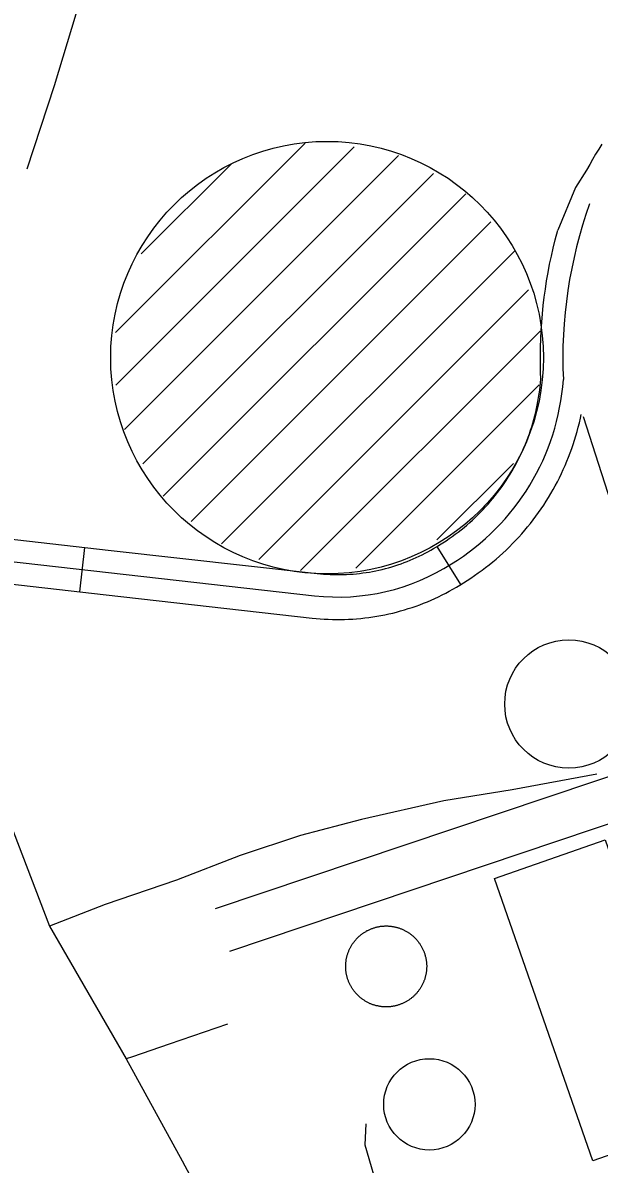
# Model space of a CAD drawing. Extents: x 3250478 to 3288318, y 788638 to 816472.
# Drawn here: x 3268442 to 3268827, y 808353 to 809116 of the extents above; entities that cross this region are included whole.
import ezdxf

# ---------------------------------------------------------------- set-up
doc = ezdxf.new("R2010")
doc.units = 0
for name, color, linetype in [('V-BLDG-OTLN', 7, 'Continuous'), ('V-DOMW-TANK', 7, 'Continuous'), ('V-ROAD-CNTR', 7, 'Continuous'), ('V-TOPO-SHOR', 7, 'Continuous')]:
    doc.layers.add(name, color=color, linetype=linetype)

msp = doc.modelspace()

# ---------------------------------------------------------------- linework, layer by layer
at = {"layer": 'V-BLDG-OTLN'}
msp.add_lwpolyline([(3268823.13, 808355.03), (3268757.55, 808543.83), (3268831.53, 808569.53), (3268897.11, 808380.73)], close=True, dxfattribs=at)
at = {"layer": 'V-DOMW-TANK'}
for p, q in [((3268504.19, 808908.88), (3268630.88, 809035.57)), ((3268504.38, 808873.72), (3268663.77, 809033.1)), ((3268510.14, 808844.12), (3268693.3, 809027.28)), ((3268521.36, 808961.41), (3268581.74, 809021.79)), ((3268522.39, 808821.01), (3268716.72, 809015.34)), ((3268536.1, 808799.37), (3268738.35, 809001.62)), ((3268554.65, 808782.56), (3268755, 808982.91)), ((3268575.03, 808767.59), (3268770.75, 808963.31)), ((3268599.98, 808757.19), (3268780.31, 808937.51)), ((3268627.88, 808749.73), (3268788.03, 808909.88)), ((3268664.75, 808751.25), (3268787.39, 808873.88)), ((3268719.01, 808770.15), (3268770.09, 808821.23))]:
    msp.add_line(p, q, dxfattribs=at)
for points in [[(3268668.47, 808506.32), (3268668.85, 808506.61), (3268669.22, 808506.89), (3268669.61, 808507.16), (3268670, 808507.43), (3268670.4, 808507.69), (3268670.79, 808507.94), (3268671.2, 808508.19), (3268671.6, 808508.43), (3268672.02, 808508.66), (3268672.43, 808508.88), (3268672.85, 808509.1), (3268673.27, 808509.31), (3268673.7, 808509.52), (3268674.13, 808509.71), (3268674.56, 808509.9), (3268675, 808510.08), (3268675.44, 808510.25), (3268675.88, 808510.41), (3268676.33, 808510.57), (3268676.78, 808510.72), (3268677.23, 808510.86), (3268677.68, 808511), (3268678.14, 808511.12), (3268678.6, 808511.24), (3268679.05, 808511.35), (3268679.52, 808511.45), (3268679.98, 808511.54), (3268680.44, 808511.63), (3268680.91, 808511.7), (3268681.38, 808511.78), (3268681.85, 808511.83), (3268682.31, 808511.89), (3268682.79, 808511.93), (3268683.26, 808511.97), (3268683.73, 808511.99), (3268684.2, 808512.02), (3268684.67, 808512.03), (3268685.15, 808512.03), (3268685.62, 808512.03), (3268686.09, 808512.01), (3268686.56, 808511.99), (3268687.03, 808511.96), (3268687.5, 808511.93), (3268687.97, 808511.88), (3268688.44, 808511.82), (3268688.91, 808511.76), (3268689.38, 808511.69), (3268689.84, 808511.61), (3268690.31, 808511.52), (3268690.77, 808511.43), (3268691.23, 808511.33), (3268691.69, 808511.21), (3268692.15, 808511.1), (3268692.6, 808510.97), (3268693.06, 808510.83), (3268693.51, 808510.69), (3268693.95, 808510.54), (3268694.4, 808510.38), (3268694.84, 808510.21), (3268695.28, 808510.04), (3268695.72, 808509.86), (3268696.15, 808509.67), (3268696.58, 808509.47), (3268697, 808509.27), (3268697.43, 808509.06), (3268697.85, 808508.84), (3268698.26, 808508.61), (3268698.67, 808508.38), (3268699.08, 808508.14), (3268699.48, 808507.89), (3268699.88, 808507.64), (3268700.27, 808507.38), (3268700.66, 808507.11), (3268701.05, 808506.83), (3268701.43, 808506.55), (3268701.8, 808506.26), (3268702.17, 808505.97), (3268702.53, 808505.67), (3268702.89, 808505.36), (3268703.24, 808505.04), (3268703.59, 808504.72), (3268703.93, 808504.4), (3268704.27, 808504.07), (3268704.6, 808503.73), (3268704.93, 808503.39), (3268705.24, 808503.04), (3268705.56, 808502.68), (3268705.86, 808502.32), (3268706.16, 808501.96), (3268706.46, 808501.59), (3268706.74, 808501.21), (3268707.02, 808500.83), (3268707.3, 808500.45), (3268707.56, 808500.06), (3268707.82, 808499.66), (3268708.08, 808499.27), (3268708.32, 808498.86), (3268708.56, 808498.45), (3268708.79, 808498.04), (3268709.02, 808497.63)], [(3268666.95, 808464.88), (3268666.6, 808465.2), (3268666.26, 808465.53), (3268665.92, 808465.86), (3268665.59, 808466.2), (3268665.27, 808466.54), (3268664.95, 808466.89), (3268664.64, 808467.24), (3268664.33, 808467.6), (3268664.03, 808467.97), (3268663.73, 808468.34), (3268663.45, 808468.71), (3268663.17, 808469.09), (3268662.9, 808469.48), (3268662.63, 808469.87), (3268662.37, 808470.26), (3268662.12, 808470.66), (3268661.87, 808471.06), (3268661.63, 808471.47), (3268661.4, 808471.88), (3268661.17, 808472.3), (3268660.96, 808472.72), (3268660.75, 808473.14), (3268660.54, 808473.57), (3268660.35, 808474), (3268660.16, 808474.43), (3268659.98, 808474.87), (3268659.81, 808475.31), (3268659.64, 808475.75), (3268659.49, 808476.2), (3268659.34, 808476.65), (3268659.2, 808477.09), (3268659.06, 808477.55), (3268658.94, 808478), (3268658.82, 808478.46), (3268658.71, 808478.92), (3268658.61, 808479.38), (3268658.52, 808479.85), (3268658.43, 808480.31), (3268658.35, 808480.78), (3268658.29, 808481.24), (3268658.22, 808481.71), (3268658.17, 808482.18), (3268658.13, 808482.65), (3268658.09, 808483.12), (3268658.06, 808483.6), (3268658.04, 808484.07), (3268658.03, 808484.54), (3268658.03, 808485.01), (3268658.03, 808485.48), (3268658.05, 808485.96), (3268658.07, 808486.43), (3268658.1, 808486.9), (3268658.14, 808487.37), (3268658.18, 808487.84), (3268658.24, 808488.31), (3268658.3, 808488.78), (3268658.37, 808489.25), (3268658.45, 808489.71), (3268658.54, 808490.18), (3268658.63, 808490.64), (3268658.73, 808491.1), (3268658.85, 808491.56), (3268658.96, 808492.02), (3268659.09, 808492.47), (3268659.23, 808492.92), (3268659.37, 808493.38), (3268659.52, 808493.82), (3268659.68, 808494.27), (3268659.84, 808494.71), (3268660.02, 808495.15), (3268660.2, 808495.58), (3268660.39, 808496.02), (3268660.58, 808496.45), (3268660.79, 808496.87), (3268661, 808497.3), (3268661.22, 808497.71), (3268661.45, 808498.13), (3268661.68, 808498.54), (3268661.92, 808498.95), (3268662.17, 808499.35), (3268662.42, 808499.75), (3268662.68, 808500.14), (3268662.95, 808500.53), (3268663.23, 808500.91), (3268663.51, 808501.29), (3268663.8, 808501.67), (3268664.09, 808502.04), (3268664.39, 808502.4), (3268664.7, 808502.76), (3268665.01, 808503.11), (3268665.33, 808503.46), (3268665.66, 808503.8), (3268665.99, 808504.14), (3268666.33, 808504.47), (3268666.67, 808504.79), (3268667.02, 808505.11), (3268667.38, 808505.42), (3268667.73, 808505.73), (3268668.1, 808506.03), (3268668.47, 808506.32)], [(3268709.02, 808497.63), (3268709.24, 808497.21), (3268709.45, 808496.79), (3268709.65, 808496.36), (3268709.84, 808495.93), (3268710.03, 808495.49), (3268710.21, 808495.06), (3268710.38, 808494.62), (3268710.55, 808494.17), (3268710.7, 808493.73), (3268710.85, 808493.28), (3268711, 808492.83), (3268711.13, 808492.38), (3268711.25, 808491.92), (3268711.37, 808491.46), (3268711.48, 808491), (3268711.58, 808490.54), (3268711.68, 808490.08), (3268711.76, 808489.61), (3268711.84, 808489.15), (3268711.91, 808488.68), (3268711.97, 808488.21), (3268712.02, 808487.74), (3268712.06, 808487.27), (3268712.1, 808486.8), (3268712.13, 808486.33), (3268712.15, 808485.86), (3268712.16, 808485.39), (3268712.16, 808484.91), (3268712.16, 808484.44), (3268712.14, 808483.97), (3268712.12, 808483.5), (3268712.09, 808483.03), (3268712.06, 808482.56), (3268712.01, 808482.08), (3268711.96, 808481.61), (3268711.89, 808481.15), (3268711.82, 808480.68), (3268711.74, 808480.21), (3268711.66, 808479.75), (3268711.56, 808479.29), (3268711.46, 808478.83), (3268711.35, 808478.37), (3268711.23, 808477.91), (3268711.1, 808477.46), (3268710.97, 808477.01), (3268710.82, 808476.55), (3268710.67, 808476.1), (3268710.51, 808475.66), (3268710.35, 808475.22), (3268710.17, 808474.78), (3268709.99, 808474.34), (3268709.8, 808473.91), (3268709.61, 808473.48), (3268709.4, 808473.05), (3268709.19, 808472.63), (3268708.97, 808472.21), (3268708.75, 808471.8), (3268708.51, 808471.39), (3268708.27, 808470.98), (3268708.02, 808470.58)], [(3268708.02, 808470.58), (3268707.77, 808470.18), (3268707.51, 808469.79), (3268707.24, 808469.4), (3268706.96, 808469.01), (3268706.68, 808468.64), (3268706.4, 808468.26), (3268706.1, 808467.89), (3268705.8, 808467.53), (3268705.49, 808467.17), (3268705.18, 808466.81), (3268704.86, 808466.47), (3268704.53, 808466.13), (3268704.2, 808465.79), (3268703.86, 808465.46), (3268703.52, 808465.13), (3268703.17, 808464.82), (3268702.82, 808464.5), (3268702.46, 808464.2), (3268702.09, 808463.9), (3268701.72, 808463.6), (3268701.35, 808463.32), (3268700.97, 808463.04), (3268700.58, 808462.76), (3268700.19, 808462.49), (3268699.8, 808462.23), (3268699.4, 808461.98), (3268698.99, 808461.74), (3268698.59, 808461.5), (3268698.17, 808461.27), (3268697.76, 808461.04), (3268697.34, 808460.82), (3268696.92, 808460.61), (3268696.49, 808460.41), (3268696.06, 808460.21), (3268695.63, 808460.03), (3268695.19, 808459.85), (3268694.75, 808459.68), (3268694.31, 808459.51), (3268693.86, 808459.35), (3268693.41, 808459.21), (3268692.96, 808459.07), (3268692.51, 808458.93), (3268692.05, 808458.8), (3268691.6, 808458.69), (3268691.14, 808458.58), (3268690.68, 808458.48), (3268690.21, 808458.38), (3268689.75, 808458.3), (3268689.28, 808458.22), (3268688.81, 808458.15), (3268688.35, 808458.09), (3268687.88, 808458.04), (3268687.41, 808457.99), (3268686.94, 808457.96), (3268686.46, 808457.93), (3268685.99, 808457.91), (3268685.52, 808457.9), (3268685.05, 808457.9), (3268684.57, 808457.9), (3268684.1, 808457.91), (3268683.63, 808457.94), (3268683.16, 808457.96), (3268682.69, 808458), (3268682.22, 808458.05), (3268681.75, 808458.1), (3268681.28, 808458.17), (3268680.81, 808458.24), (3268680.35, 808458.32), (3268679.88, 808458.4), (3268679.42, 808458.5), (3268678.96, 808458.6), (3268678.5, 808458.71), (3268678.04, 808458.83), (3268677.59, 808458.96), (3268677.14, 808459.09), (3268676.69, 808459.23), (3268676.24, 808459.39), (3268675.79, 808459.54), (3268675.35, 808459.71), (3268674.91, 808459.89), (3268674.47, 808460.06), (3268674.04, 808460.26), (3268673.61, 808460.46), (3268673.19, 808460.66), (3268672.76, 808460.87), (3268672.35, 808461.09), (3268671.93, 808461.31), (3268671.52, 808461.55), (3268671.11, 808461.79), (3268670.71, 808462.03), (3268670.31, 808462.29), (3268669.92, 808462.55), (3268669.53, 808462.82), (3268669.15, 808463.09), (3268668.77, 808463.38), (3268668.39, 808463.66), (3268668.02, 808463.96), (3268667.66, 808464.26), (3268667.3, 808464.57), (3268666.95, 808464.88)]]:
    msp.add_lwpolyline(points, dxfattribs=at)
for centre, radius in [((3268645.58, 808892.1), 144.61), ((3268807.16, 808660.46), 42.87), ((3268713.95, 808392.73), 30.53)]:
    msp.add_circle(centre, radius, dxfattribs=at)
at = {"layer": 'V-ROAD-CNTR'}
for p, q in [((3268483.49, 808765.22), (3268480.09, 808735.41)), ((3268718.92, 808765.7), (3268734.82, 808740.27))]:
    msp.add_line(p, q, dxfattribs=at)
for points in [[(3268829.32, 809034.77), (3268827.16, 809031.46), (3268825.06, 809028.1), (3268823.05, 809024.7), (3268821.11, 809021.26), (3268819.08, 809017.45), (3268811.52, 809005.76), (3268799.79, 808977.43)], [(3268782.37, 808845.92), (3268783.09, 808848.32), (3268783.79, 808850.73), (3268784.42, 808853.11), (3268785.01, 808855.54), (3268785.57, 808857.98), (3268786.09, 808860.39), (3268786.55, 808862.86), (3268786.99, 808865.32), (3268787.37, 808867.78), (3268787.72, 808870.28), (3268788.01, 808872.69), (3268788.26, 808875.2), (3268788.49, 808877.75), (3268788.48, 808877.66), (3268788.29, 808882.29), (3268788.18, 808887.9), (3268788.17, 808893.43), (3268788.23, 808899.03), (3268788.41, 808904.66), (3268788.69, 808910.16), (3268789.04, 808915.75), (3268789.51, 808921.36), (3268790.08, 808926.89), (3268790.75, 808932.46), (3268791.5, 808937.94), (3268792.33, 808943.45), (3268793.29, 808949.02), (3268794.35, 808954.5), (3268795.49, 808959.92), (3268796.71, 808965.36), (3268798.05, 808970.81), (3268799.79, 808977.43)], [(3268811.01, 808836.97), (3268811.86, 808839.84), (3268812.7, 808842.72), (3268813.48, 808845.69), (3268814.2, 808848.59), (3268814.87, 808851.51), (3268815.41, 808854.08)], [(3268816.76, 808852.64), (3268888.18, 808630.36)], [(3268270.95, 808789.47), (3268501.21, 808763.2), (3268638.91, 808747.79), (3268641.14, 808747.55), (3268643.28, 808747.37), (3268645.51, 808747.22), (3268647.7, 808747.1), (3268649.84, 808747.03), (3268652.07, 808747), (3268654.27, 808746.99), (3268656.41, 808747.03), (3268658.6, 808747.11), (3268660.79, 808747.23), (3268663, 808747.39), (3268665.19, 808747.58), (3268667.32, 808747.8), (3268669.48, 808748.08), (3268671.69, 808748.39), (3268673.85, 808748.73), (3268676, 808749.11), (3268678.13, 808749.53), (3268680.27, 808749.99), (3268682.42, 808750.49), (3268684.54, 808751.01), (3268686.63, 808751.58), (3268688.76, 808752.19), (3268690.84, 808752.82), (3268692.91, 808753.51), (3268695, 808754.22), (3268697.06, 808754.98), (3268699.08, 808755.75), (3268701.08, 808756.57), (3268703.14, 808757.45), (3268705.14, 808758.34), (3268707.1, 808759.25), (3268709.05, 808760.2), (3268711.04, 808761.23), (3268712.96, 808762.24), (3268714.83, 808763.29), (3268716.76, 808764.41), (3268718.66, 808765.55), (3268720.44, 808766.66), (3268720.66, 808766.8), (3268723.03, 808768.28), (3268725.07, 808769.62), (3268727.17, 808771.05), (3268729.23, 808772.48), (3268731.21, 808773.93), (3268733.22, 808775.46), (3268735.2, 808777), (3268737.1, 808778.54), (3268739, 808780.15), (3268740.89, 808781.8), (3268742.76, 808783.49), (3268744.59, 808785.19), (3268746.35, 808786.9), (3268748.09, 808788.66), (3268749.85, 808790.49), (3268751.55, 808792.31), (3268753.21, 808794.17), (3268754.84, 808796.04), (3268756.43, 808797.95), (3268758.01, 808799.91), (3268759.55, 808801.88), (3268761.02, 808803.84), (3268762.5, 808805.89), (3268763.92, 808807.92), (3268765.31, 808809.99), (3268766.68, 808812.1), (3268767.99, 808814.23), (3268769.27, 808816.34), (3268770.49, 808818.48), (3268771.72, 808820.71), (3268772.89, 808822.91), (3268774.01, 808825.11), (3268775.08, 808827.34), (3268776.15, 808829.65), (3268777.17, 808831.91), (3268778.11, 808834.17), (3268779.05, 808836.53), (3268779.96, 808838.88), (3268780.79, 808841.17), (3268781.6, 808843.55), (3268782.37, 808845.92)], [(3268030.7, 808838.87), (3268056.31, 808831.21), (3268088.26, 808804.67), (3268123.77, 808792.45), (3268269.18, 808774.57), (3268499.53, 808748.29), (3268637.27, 808732.88)], [(3268267.41, 808759.67), (3268497.84, 808733.39), (3268635.64, 808717.97), (3268638.29, 808717.68), (3268641.02, 808717.45), (3268643.68, 808717.28), (3268646.39, 808717.13), (3268649.15, 808717.04), (3268651.8, 808717), (3268654.51, 808716.99), (3268657.27, 808717.04), (3268659.97, 808717.14), (3268662.69, 808717.29), (3268665.35, 808717.48), (3268668.04, 808717.71), (3268670.79, 808718), (3268673.49, 808718.34), (3268676.13, 808718.72), (3268678.8, 808719.14), (3268681.49, 808719.62), (3268684.15, 808720.13), (3268686.82, 808720.71), (3268689.43, 808721.31), (3268692.07, 808721.97), (3268694.71, 808722.68), (3268697.28, 808723.43), (3268699.88, 808724.22), (3268702.47, 808725.07), (3268705.03, 808725.95), (3268707.56, 808726.88), (3268710.12, 808727.85), (3268712.65, 808728.89), (3268715.1, 808729.94), (3268717.57, 808731.03), (3268720.05, 808732.18), (3268722.5, 808733.39), (3268724.88, 808734.61), (3268727.29, 808735.88), (3268729.7, 808737.23), (3268732, 808738.57), (3268734.32, 808739.95), (3268736.67, 808741.42), (3268736.87, 808741.56), (3268739.19, 808743), (3268741.74, 808744.67), (3268744.19, 808746.34), (3268746.67, 808748.07), (3268749.14, 808749.88), (3268751.5, 808751.67), (3268753.88, 808753.52), (3268756.26, 808755.46), (3268758.55, 808757.39), (3268760.83, 808759.39), (3268763.04, 808761.38), (3268765.24, 808763.43), (3268767.45, 808765.57), (3268769.57, 808767.71), (3268771.63, 808769.86), (3268773.69, 808772.06), (3268775.71, 808774.32), (3268777.69, 808776.6), (3268779.64, 808778.94), (3268781.51, 808781.25), (3268783.37, 808783.64), (3268785.2, 808786.08), (3268786.94, 808788.5), (3268788.68, 808790.97), (3268790.36, 808793.49), (3268792, 808796.02), (3268793.59, 808798.57), (3268795.16, 808801.18), (3268796.66, 808803.82), (3268798.1, 808806.42), (3268799.5, 808809.07), (3268800.88, 808811.78), (3268802.21, 808814.51), (3268803.46, 808817.22), (3268804.7, 808819.99), (3268805.88, 808822.82), (3268806.98, 808825.57), (3268808.06, 808828.37), (3268809.1, 808831.24), (3268810.07, 808834.1), (3268810.95, 808836.81)], [(3268571.08, 808523.66), (3268888.18, 808630.36)], [(3268580.65, 808495.23), (3268848.88, 808585.48)]]:
    msp.add_lwpolyline(points, dxfattribs=at)
for centre, radius, start, end in [((3269108.14, 808891.86), 304.98, 160.26633, 182.71626), ((3268646.02, 808888.64), 157.88, 301.60535, 355.92089), ((3268653.03, 808872.35), 140.36, 263.55658, 302.65514)]:
    msp.add_arc(centre, radius, start, end, dxfattribs=at)
at = {"layer": 'V-TOPO-SHOR'}
msp.add_line((3268515.46, 808424.58), (3268511.39, 808423.07), dxfattribs=at)
for points in [[(3268495.44, 809174.15), (3268477.74, 809121.87), (3268463.16, 809073.91), (3268445, 809018.06)], [(3268393.73, 808713.9), (3268415.66, 808636.32), (3268435.7, 808575.31), (3268460.04, 808511.81)], [(3268825.89, 808613.56), (3268769.33, 808603.11), (3268723.73, 808595.62), (3268668.62, 808583.15), (3268627.78, 808572.54), (3268587.52, 808559.2), (3268544.84, 808542.6), (3268497.17, 808526.45), (3268460.04, 808511.81)], [(3268460.04, 808511.81), (3268511.39, 808423.07), (3268548.79, 808354.98), (3268576.11, 808303.79), (3268600.99, 808254.77), (3268625.3, 808183.54), (3268651.19, 808113.05), (3268674.49, 808053.26), (3268702.92, 807975.08)], [(3268578.97, 808446.27), (3268540.05, 808432.94), (3268515.49, 808424.59)], [(3268671.5, 808379.6), (3268670.79, 808365.56), (3268680.83, 808331.37), (3268696.95, 808285.3), (3268650.07, 808269.52), (3268621.18, 808261.08), (3268600.99, 808254.77)]]:
    msp.add_lwpolyline(points, dxfattribs=at)

doc.saveas('drawing.dxf')
